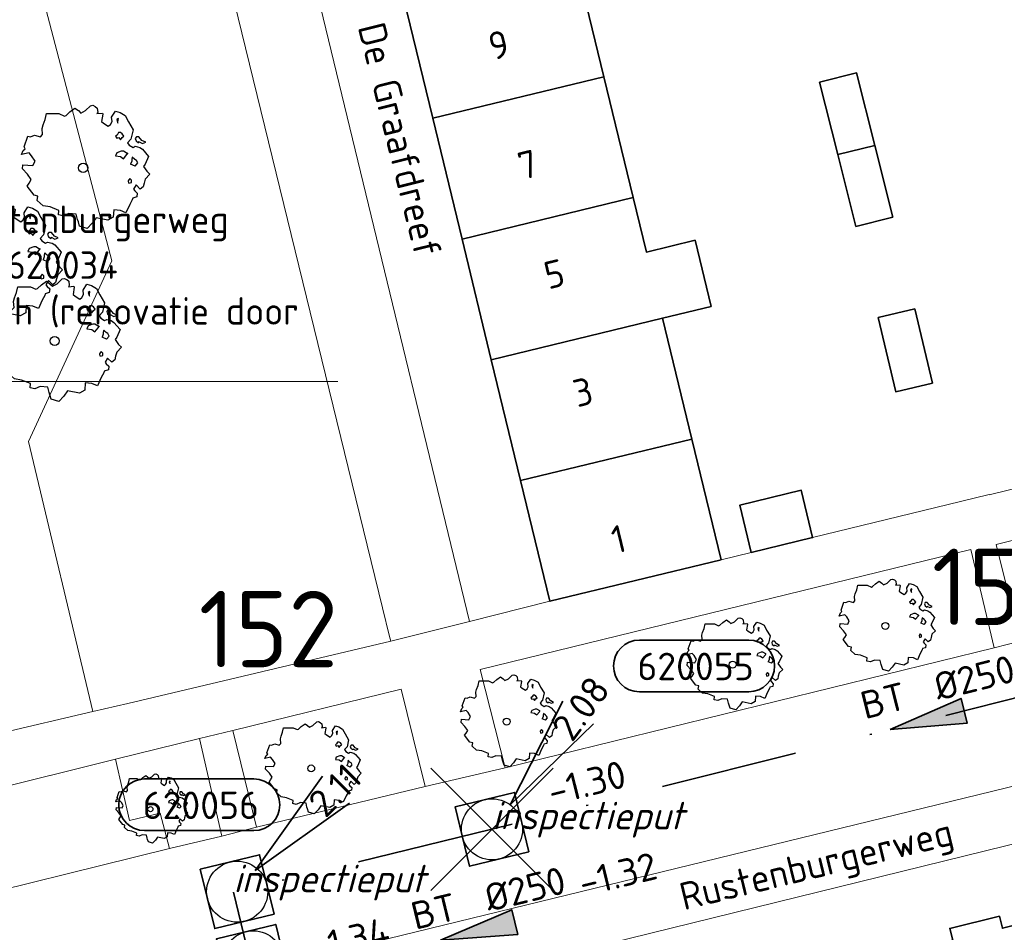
# Model space of a CAD drawing. Header units: metres. Extents: x 152391 to 157968, y 462336 to 467280.
# Tile 681 of 736: x 156995 to 157043, y 464545 to 464589. Entities that reach past the tile are written whole.
import ezdxf
from ezdxf import colors
from ezdxf.entities.mleader import LeaderData, LeaderLine
from ezdxf.enums import TextEntityAlignment as Align
from ezdxf.math import Vec2, Vec3

# ---------------------------------------------------------------- set-up
doc = ezdxf.new("R2010")
doc.units = ezdxf.units.M
doc.header["$LTSCALE"] = 0.75
doc.header["$PDMODE"] = 3
doc.header["$PDSIZE"] = 3
doc.linetypes.add('RI-VWA_BETON', pattern=[19, 9, -5, 0, -5])
doc.layers.get('0').update_dxf_attribs({"lineweight": 25})
doc.layers.get('defpoints').update_dxf_attribs({"lineweight": 25})
for name, color, linetype, lineweight in [('B-GV-GR-BOOM-S', 252, 'Continuous', 25), ('B-OI-OG-TERREIN_PLANGEBIED-T18', 1, 'Continuous', 18), ('B-WE-OG-BEBOUWING-GV', 6, 'Continuous', 35), ('B-WE-OG-BEBOUWING-T18', 1, 'Continuous', 18), ('B-WE-OG-TERREIN_CULTUURSCHEIDING-GV', 251, 'Continuous', 18), ('B-WE-OG-TOPOGRAFIE-T18', 1, 'Continuous', 18), ('B-WE-OG-WATER_SLOOT-GV', 251, 'Continuous', 18), ('B-WE-VH-VERHARDING_ASFALT-GV', 251, 'Continuous', 18), ('B-WE-VH-VERHARDING_TEGEL-GV', 251, 'Continuous', 18), ('N-OI-RI-T18', 1, 'Continuous', 18), ('N-OI-RI-T50', 130, 'Continuous', 50), ('N-OI-RI-VWA_PUTNUMMER-S @ 0.75', 36, 'Continuous', 35), ('N-OI-RI-VWA_RIOOLPUT_INSPECTIEPUT-S', 36, 'Continuous', 35), ('N-OI-RI-VWA_STROOMRICHTING-S @ 0.75', 36, 'Continuous', 35), ('N-OI-RI-VWA_TRANSPORTLEIDING_BETON_250-G', 36, 'RI-VWA_BETON', 35)]:
    doc.layers.add(name, color=color, linetype=linetype, lineweight=lineweight)
doc.layers.add('inspectieput', color=7, linetype='Continuous', plot=False)
doc.styles.add('NLCS-ISO', font='isocpeur.ttf')
doc.styles.add('NLCS-ISO-M750-T18', font='NLCS-ISO.ttf', dxfattribs={"height": 1.35})
doc.styles.add('NLCS-ISO-M750-T18_CURSIEF', font='NLCS-ISO.ttf', dxfattribs={"oblique": 15, "height": 1.35})
doc.styles.add('NLCS-ISO-M750-T50', font='NLCS-ISO.ttf', dxfattribs={"height": 3.75})

# ---------------------------------------------------------------- blocks, each defined once
blk = doc.blocks.new('*U24')
at = {"ltscale": 0.1}
blk.add_hatch(color=256, dxfattribs=at).paths.add_polyline_path([(-2.5, 0), (2.5, -0.833), (2.5, 0.833)])
at = {"ltscale": 0.1, "flags": 128}
blk.add_lwpolyline([(-2.5, 0), (2.5, -0.833), (2.5, 0.833)], close=True, dxfattribs=at)
at = {"ltscale": 0.1, "style": 'NLCS-ISO'}
for tag, p in [('MAT', (-1, 0.5)), ('BOBL', (-5.662, 0))]:
    blk.add_attdef(tag, text='', height=1.8, dxfattribs=at).set_placement(p, align=Align.BOTTOM_RIGHT)
for tag, p in [('DIA', (1, 0.5)), ('BOBR', (7.216, 0.003))]:
    blk.add_attdef(tag, text='', height=1.8, dxfattribs=at).set_placement(p, align=Align.BOTTOM_LEFT)
at = {"layer": 'defpoints', "ltscale": 0.1, "style": 'NLCS-ISO', "flags": 1}
blk.add_attdef('JVA', text='', height=1.8, dxfattribs=at).set_placement((0, -1), align=Align.TOP_CENTER)
blk = doc.blocks.new('B-SRI-PUT_VWA-SO')
at = {"flags": 128}
blk.add_lwpolyline([(-2, 2), (2, 2), (2, -2), (-2, -2)], close=True, dxfattribs=at)
at = {"lineweight": -3, "flags": 128}
blk.add_lwpolyline([(2, -2), (2, 2), (-2, 2), (-2, -2)], close=True, dxfattribs=at)
at = {"lineweight": -3}
blk.add_circle((0, 0), 2, dxfattribs=at)
blk = doc.blocks.new('*U319')
for q in [(4.638, 8.385), (6.649, 6.9)]:
    blk.add_line((1.188, 1.609), q)
blk.add_lwpolyline([(16.81, 12.391), (9.652, 12.391, 1), (9.652, 9.007), (16.81, 9.007, 1)], format="xyb", close=True)
at = {"ltscale": 0.1, "style": 'NLCS-ISO'}
blk.add_attdef('PUTHGT', text='', height=1.8, rotation=53.55536, dxfattribs=at).set_placement((4.521, 6.169), align=Align.MIDDLE_LEFT)
blk.add_attdef('PUTNR', text='', height=1.8, dxfattribs=at).set_placement((13.333, 10.667), align=Align.MIDDLE_CENTER)
blk = doc.blocks.new('*U28')
at = {"ltscale": 0.1}
blk.add_hatch(color=256, dxfattribs=at).paths.add_polyline_path([(-2.5, 0), (2.5, -0.833), (2.5, 0.833)])
at = {"ltscale": 0.1, "flags": 128}
blk.add_lwpolyline([(-2.5, 0), (2.5, -0.833), (2.5, 0.833)], close=True, dxfattribs=at)
at = {"ltscale": 0.1, "style": 'NLCS-ISO'}
for tag, p in [('MAT', (-1, 0.5)), ('BOBL', (-20.046, 0))]:
    blk.add_attdef(tag, text='', height=1.8, dxfattribs=at).set_placement(p, align=Align.BOTTOM_RIGHT)
for tag, p in [('DIA', (1, 0.5)), ('BOBR', (19.1, -0.005))]:
    blk.add_attdef(tag, text='', height=1.8, dxfattribs=at).set_placement(p, align=Align.BOTTOM_LEFT)
at = {"layer": 'defpoints', "ltscale": 0.1, "style": 'NLCS-ISO', "flags": 1}
blk.add_attdef('JVA', text='', height=1.8, dxfattribs=at).set_placement((0, -1), align=Align.TOP_CENTER)
blk = doc.blocks.new('ACMAP_ANN_TEMPLATE_type knoop')
at = {"layer": 'defpoints', "style": 'NLCS-ISO-M750-T18_CURSIEF', "oblique": 15}
blk.add_attdef('type_knoop', (0, 0), '', height=1.35, dxfattribs=at)
blk = doc.blocks.new('SGR-BOOM_21_30')
at = {"linetype": 'Continuous'}
for p, q in [((-1.051, 1.335), (-1.016, 1.499)), ((-1.016, 1.499), (-0.668, 1.499)), ((-0.668, 1.499), (-0.516, 1.433)), ((-0.47, 1.45), (-0.365, 1.548)), ((-0.365, 1.548), (-0.226, 1.647)), ((-0.226, 1.647), (-0.133, 1.581)), ((-0.133, 1.581), (-0.063, 1.515)), ((-0.063, 1.515), (0.065, 1.581)), ((0.065, 1.581), (0.205, 1.712)), ((0.205, 1.712), (0.263, 1.729)), ((0.263, 1.729), (0.333, 1.696)), ((0.333, 1.696), (0.391, 1.647)), ((0.402, 1.532), (0.379, 1.499)), ((0.379, 1.499), (0.53, 1.515)), ((0.391, 1.647), (0.402, 1.532)), ((0.542, 1.483), (0.507, 1.285)), ((0.53, 1.515), (0.542, 1.483)), ((0.786, 1.4), (0.891, 1.565)), ((0.891, 1.565), (1.019, 1.532)), ((1.019, 1.532), (1.158, 1.45)), ((-1.133, 1.088), (-1.109, 1.187)), ((-1.121, 0.924), (-1.133, 1.088)), ((-1.109, 1.187), (-1.051, 1.335)), ((-0.516, 1.433), (-0.47, 1.45)), ((0.507, 1.285), (0.565, 1.236)), ((0.565, 1.236), (0.693, 1.154)), ((0.693, 1.154), (0.751, 1.203)), ((0.751, 1.203), (0.798, 1.285)), ((0.798, 1.285), (0.786, 1.4)), ((0.972, 1.368), (0.926, 1.335)), ((0.926, 1.335), (0.949, 1.253)), ((0.972, 0.973), (0.937, 0.908)), ((0.949, 1.253), (0.961, 1.236)), ((0.961, 1.269), (0.972, 1.368)), ((1.03, 0.973), (0.972, 0.973)), ((1.077, 0.94), (1.03, 0.973)), ((1.158, 1.45), (1.251, 1.269)), ((1.251, 1.269), (1.379, 1.055)), ((1.379, 1.055), (1.321, 0.793)), ((-1.656, 0.48), (-1.598, 0.53)), ((-1.633, 0.579), (-1.528, 0.875)), ((-1.598, 0.53), (-1.633, 0.579)), ((-1.528, 0.875), (-1.458, 0.858)), ((-1.458, 0.858), (-1.342, 0.908)), ((-1.342, 0.908), (-1.179, 0.858)), ((-1.179, 0.858), (-1.121, 0.924)), ((0.937, 0.908), (0.891, 0.875)), ((0.891, 0.875), (0.926, 0.825)), ((0.926, 0.825), (0.984, 0.842)), ((0.984, 0.842), (1.03, 0.776)), ((1.03, 0.776), (1.077, 0.842)), ((1.124, 0.875), (1.077, 0.94)), ((1.077, 0.842), (1.124, 0.875)), ((1.321, 0.793), (1.228, 0.694)), ((1.228, 0.694), (1.275, 0.628)), ((1.275, 0.628), (1.379, 0.563)), ((1.379, 0.563), (1.438, 0.595)), ((1.472, 0.858), (1.438, 0.809)), ((1.438, 0.809), (1.461, 0.743)), ((1.438, 0.595), (1.565, 0.563)), ((1.461, 0.743), (1.531, 0.694)), ((1.542, 0.858), (1.472, 0.858)), ((1.531, 0.727), (1.635, 0.678)), ((1.531, 0.694), (1.542, 0.727)), ((1.624, 0.76), (1.542, 0.858)), ((1.565, 0.563), (1.635, 0.513)), ((1.728, 0.71), (1.624, 0.76)), ((1.635, 0.678), (1.728, 0.71)), ((1.635, 0.513), (1.81, 0.316)), ((-1.703, 0.365), (-1.656, 0.48)), ((-1.493, 0.415), (-1.703, 0.365)), ((-1.679, -0.029), (-1.668, 0.086)), ((-1.668, 0.086), (-1.389, 0.07)), ((-1.423, 0.333), (-1.493, 0.415)), ((-1.33, 0.185), (-1.423, 0.333)), ((-1.389, 0.07), (-1.33, 0.185)), ((0.926, 0.415), (0.891, 0.333)), ((0.891, 0.333), (1.03, 0.316)), ((1.054, 0.464), (0.926, 0.415)), ((1.03, 0.316), (1.112, 0.251)), ((1.112, 0.464), (1.054, 0.464)), ((1.217, 0.398), (1.112, 0.464)), ((1.112, 0.251), (1.205, 0.365)), ((1.205, 0.365), (1.24, 0.415)), ((1.344, 0.185), (1.31, 0.103)), ((1.434, 0.049), (1.31, 0.103)), ((1.356, 0.3), (1.344, 0.234)), ((1.344, 0.234), (1.344, 0.185)), ((1.426, 0.234), (1.356, 0.3)), ((1.472, 0.201), (1.426, 0.234)), ((1.434, 0.049), (1.507, 0.136)), ((1.507, 0.136), (1.472, 0.201)), ((1.717, 0.103), (1.67, 0.037)), ((1.67, 0.037), (1.763, -0.094)), ((1.81, 0.316), (1.717, 0.103)), ((-1.54, -0.177), (-1.679, -0.029)), ((-1.551, -0.505), (-1.493, -0.423)), ((-1.435, -0.324), (-1.54, -0.177)), ((-1.493, -0.423), (-1.435, -0.324)), ((1.286, -0.292), (1.24, -0.357)), ((1.24, -0.357), (1.251, -0.423)), ((1.263, -0.423), (1.333, -0.407)), ((1.333, -0.341), (1.286, -0.292)), ((1.333, -0.407), (1.333, -0.341)), ((1.461, -0.472), (1.391, -0.587)), ((1.577, -0.587), (1.461, -0.472)), ((1.682, -0.423), (1.658, -0.522)), ((1.717, -0.308), (1.682, -0.423)), ((1.845, -0.177), (1.717, -0.308)), ((1.763, -0.094), (1.845, -0.177)), ((-1.354, -0.752), (-1.551, -0.505)), ((-1.249, -0.784), (-1.354, -0.752)), ((-1.272, -0.899), (-1.249, -0.784)), ((-1.109, -1.047), (-1.272, -0.899)), ((1.356, -0.883), (1.286, -1.014)), ((1.368, -0.834), (1.356, -0.883)), ((1.484, -0.801), (1.368, -0.834)), ((1.391, -0.587), (1.426, -0.637)), ((1.426, -0.637), (1.496, -0.702)), ((1.496, -0.702), (1.484, -0.801)), ((1.658, -0.522), (1.577, -0.587)), ((-0.912, -1.08), (-1.109, -1.047)), ((-0.668, -1.179), (-0.912, -1.08)), ((-0.679, -1.294), (-0.668, -1.179)), ((-0.551, -1.326), (-0.679, -1.294)), ((-0.4, -1.261), (-0.551, -1.326)), ((-0.191, -1.277), (-0.4, -1.261)), ((-0.156, -1.425), (-0.191, -1.277)), ((-0.133, -1.491), (-0.156, -1.425)), ((0.356, -1.376), (0.251, -1.524)), ((0.682, -1.441), (0.356, -1.376)), ((0.833, -1.359), (0.682, -1.441)), ((0.844, -1.162), (0.833, -1.359)), ((1.03, -1.179), (0.844, -1.162)), ((1.182, -1.244), (1.03, -1.179)), ((1.286, -1.014), (1.182, -1.244)), ((-0.098, -1.606), (-0.133, -1.491)), ((0.112, -1.671), (-0.098, -1.606)), ((0.251, -1.524), (0.112, -1.671))]:
    blk.add_line(p, q, dxfattribs=at)
blk.add_circle((0, 0), 0.126, dxfattribs=at)
blk = doc.blocks.new('SGR-BOOM_31_50')
at = {"linetype": 'Continuous'}
for p, q in [((-1.402, 1.78), (-1.355, 1.999)), ((-1.355, 1.999), (-0.89, 1.999)), ((-0.89, 1.999), (-0.688, 1.911)), ((-0.626, 1.933), (-0.487, 2.064)), ((-0.487, 2.064), (-0.301, 2.196)), ((-0.301, 2.196), (-0.177, 2.108)), ((-0.177, 2.108), (-0.084, 2.02)), ((-0.084, 2.02), (0.087, 2.108)), ((0.087, 2.108), (0.273, 2.283)), ((0.273, 2.283), (0.351, 2.305)), ((0.351, 2.305), (0.444, 2.261)), ((0.444, 2.261), (0.521, 2.196)), ((0.537, 2.042), (0.506, 1.999)), ((0.506, 1.999), (0.707, 2.02)), ((0.521, 2.196), (0.537, 2.042)), ((0.723, 1.977), (0.676, 1.714)), ((0.707, 2.02), (0.723, 1.977)), ((1.048, 1.867), (1.188, 2.086)), ((1.188, 2.086), (1.358, 2.042)), ((1.358, 2.042), (1.545, 1.933)), ((-1.51, 1.451), (-1.479, 1.582)), ((-1.495, 1.232), (-1.51, 1.451)), ((-1.479, 1.582), (-1.402, 1.78)), ((-0.688, 1.911), (-0.626, 1.933)), ((0.676, 1.714), (0.754, 1.648)), ((0.754, 1.648), (0.924, 1.539)), ((0.924, 1.539), (1.002, 1.604)), ((1.002, 1.604), (1.064, 1.714)), ((1.064, 1.714), (1.048, 1.867)), ((1.296, 1.823), (1.234, 1.78)), ((1.234, 1.78), (1.265, 1.67)), ((1.265, 1.67), (1.281, 1.648)), ((1.281, 1.692), (1.296, 1.823)), ((1.545, 1.933), (1.669, 1.692)), ((1.669, 1.692), (1.839, 1.407)), ((-2.177, 0.772), (-2.038, 1.166)), ((-2.038, 1.166), (-1.944, 1.144)), ((-1.944, 1.144), (-1.789, 1.21)), ((-1.789, 1.21), (-1.572, 1.144)), ((-1.572, 1.144), (-1.495, 1.232)), ((1.25, 1.21), (1.188, 1.166)), ((1.188, 1.166), (1.234, 1.101)), ((1.234, 1.101), (1.312, 1.122)), ((1.296, 1.298), (1.25, 1.21)), ((1.374, 1.298), (1.296, 1.298)), ((1.312, 1.122), (1.374, 1.035)), ((1.436, 1.254), (1.374, 1.298)), ((1.374, 1.035), (1.436, 1.122)), ((1.498, 1.166), (1.436, 1.254)), ((1.436, 1.122), (1.498, 1.166)), ((1.762, 1.057), (1.638, 0.925)), ((1.839, 1.407), (1.762, 1.057)), ((1.963, 1.144), (1.917, 1.079)), ((1.917, 1.079), (1.948, 0.991)), ((1.948, 0.991), (2.041, 0.925)), ((2.056, 1.144), (1.963, 1.144)), ((2.041, 0.969), (2.18, 0.903)), ((2.041, 0.925), (2.056, 0.969)), ((2.165, 1.013), (2.056, 1.144)), ((2.304, 0.947), (2.165, 1.013)), ((-2.27, 0.487), (-2.208, 0.641)), ((-1.991, 0.553), (-2.27, 0.487)), ((-2.208, 0.641), (-2.131, 0.706)), ((-2.131, 0.706), (-2.177, 0.772)), ((-1.898, 0.444), (-1.991, 0.553)), ((1.234, 0.553), (1.188, 0.444)), ((1.405, 0.619), (1.234, 0.553)), ((1.483, 0.619), (1.405, 0.619)), ((1.622, 0.531), (1.483, 0.619)), ((1.483, 0.334), (1.607, 0.487)), ((1.607, 0.487), (1.653, 0.553)), ((1.638, 0.925), (1.7, 0.838)), ((1.7, 0.838), (1.839, 0.75)), ((1.839, 0.75), (1.917, 0.794)), ((1.917, 0.794), (2.087, 0.75)), ((2.087, 0.75), (2.18, 0.684)), ((2.18, 0.903), (2.304, 0.947)), ((2.18, 0.684), (2.413, 0.422)), ((-2.239, -0.038), (-2.224, 0.115)), ((-2.224, 0.115), (-1.851, 0.093)), ((-1.774, 0.246), (-1.898, 0.444)), ((-1.851, 0.093), (-1.774, 0.246)), ((1.188, 0.444), (1.374, 0.422)), ((1.374, 0.422), (1.483, 0.334)), ((1.793, 0.246), (1.746, 0.137)), ((1.911, 0.065), (1.746, 0.137)), ((1.808, 0.4), (1.793, 0.312)), ((1.793, 0.312), (1.793, 0.246)), ((1.901, 0.312), (1.808, 0.4)), ((1.963, 0.268), (1.901, 0.312)), ((1.911, 0.065), (2.01, 0.181)), ((2.01, 0.181), (1.963, 0.268)), ((2.289, 0.137), (2.227, 0.049)), ((2.227, 0.049), (2.351, -0.126)), ((2.413, 0.422), (2.289, 0.137)), ((-2.053, -0.235), (-2.239, -0.038)), ((-1.913, -0.433), (-2.053, -0.235)), ((-1.991, -0.564), (-1.913, -0.433)), ((1.715, -0.389), (1.653, -0.476)), ((1.653, -0.476), (1.669, -0.564)), ((1.777, -0.454), (1.715, -0.389)), ((1.777, -0.542), (1.777, -0.454)), ((2.289, -0.411), (2.242, -0.564)), ((2.459, -0.235), (2.289, -0.411)), ((2.351, -0.126), (2.459, -0.235)), ((-2.069, -0.673), (-1.991, -0.564)), ((-1.805, -1.002), (-2.069, -0.673)), ((1.684, -0.564), (1.777, -0.542)), ((1.948, -0.63), (1.855, -0.783)), ((1.855, -0.783), (1.901, -0.849)), ((1.901, -0.849), (1.994, -0.936)), ((2.103, -0.783), (1.948, -0.63)), ((1.994, -0.936), (1.979, -1.068)), ((2.211, -0.695), (2.103, -0.783)), ((2.242, -0.564), (2.211, -0.695)), ((-1.665, -1.046), (-1.805, -1.002)), ((-1.696, -1.199), (-1.665, -1.046)), ((-1.479, -1.396), (-1.696, -1.199)), ((-1.216, -1.44), (-1.479, -1.396)), ((-0.89, -1.571), (-1.216, -1.44)), ((1.715, -1.352), (1.576, -1.659)), ((1.808, -1.177), (1.715, -1.352)), ((1.824, -1.112), (1.808, -1.177)), ((1.979, -1.068), (1.824, -1.112)), ((-0.906, -1.725), (-0.89, -1.571)), ((-0.735, -1.769), (-0.906, -1.725)), ((-0.533, -1.681), (-0.735, -1.769)), ((-0.254, -1.703), (-0.533, -1.681)), ((-0.208, -1.9), (-0.254, -1.703)), ((-0.177, -1.988), (-0.208, -1.9)), ((0.475, -1.834), (0.335, -2.031)), ((0.909, -1.922), (0.475, -1.834)), ((1.11, -1.812), (0.909, -1.922)), ((1.126, -1.55), (1.11, -1.812)), ((1.374, -1.571), (1.126, -1.55)), ((1.576, -1.659), (1.374, -1.571)), ((-0.13, -2.141), (-0.177, -1.988)), ((0.149, -2.229), (-0.13, -2.141)), ((0.335, -2.031), (0.149, -2.229))]:
    blk.add_line(p, q, dxfattribs=at)
blk.add_circle((0, 0), 0.169, dxfattribs=at)
blk = doc.blocks.new('SGR-BOOM_50_100')
at = {"linetype": 'Continuous'}
for p, q in [((-0.649, 2.752), (-0.401, 2.928)), ((-0.401, 2.928), (-0.236, 2.811)), ((0.116, 2.811), (0.364, 3.044)), ((0.364, 3.044), (0.467, 3.074)), ((0.467, 3.074), (0.591, 3.015)), ((0.591, 3.015), (0.695, 2.928)), ((0.695, 2.928), (0.715, 2.723)), ((-1.869, 2.373), (-1.807, 2.665)), ((-1.807, 2.665), (-1.187, 2.665)), ((-1.187, 2.665), (-0.918, 2.548)), ((-0.918, 2.548), (-0.835, 2.577)), ((-0.835, 2.577), (-0.649, 2.752)), ((-0.236, 2.811), (-0.112, 2.694)), ((-0.112, 2.694), (0.116, 2.811)), ((0.715, 2.723), (0.674, 2.665)), ((0.674, 2.665), (0.943, 2.694)), ((0.964, 2.636), (0.902, 2.285)), ((0.943, 2.694), (0.964, 2.636)), ((1.398, 2.49), (1.584, 2.782)), ((1.418, 2.285), (1.398, 2.49)), ((1.584, 2.782), (1.811, 2.723)), ((1.729, 2.431), (1.646, 2.373)), ((1.708, 2.256), (1.729, 2.431)), ((1.811, 2.723), (2.059, 2.577)), ((2.059, 2.577), (2.225, 2.256)), ((-2.014, 1.935), (-1.972, 2.11)), ((-1.993, 1.643), (-2.014, 1.935)), ((-1.972, 2.11), (-1.869, 2.373)), ((0.902, 2.285), (1.005, 2.198)), ((1.005, 2.198), (1.232, 2.052)), ((1.232, 2.052), (1.336, 2.139)), ((1.336, 2.139), (1.418, 2.285)), ((1.646, 2.373), (1.687, 2.227)), ((1.687, 2.227), (1.708, 2.198)), ((2.225, 2.256), (2.452, 1.876)), ((-2.903, 1.029), (-2.717, 1.555)), ((-2.717, 1.555), (-2.593, 1.526)), ((-2.593, 1.526), (-2.386, 1.613)), ((-2.386, 1.613), (-2.096, 1.526)), ((-2.096, 1.526), (-1.993, 1.643)), ((1.667, 1.613), (1.584, 1.555)), ((1.584, 1.555), (1.646, 1.467)), ((1.646, 1.467), (1.749, 1.497)), ((1.729, 1.73), (1.667, 1.613)), ((1.832, 1.73), (1.729, 1.73)), ((1.749, 1.497), (1.832, 1.38)), ((1.915, 1.672), (1.832, 1.73)), ((1.832, 1.38), (1.915, 1.497)), ((1.997, 1.555), (1.915, 1.672)), ((1.915, 1.497), (1.997, 1.555)), ((2.452, 1.876), (2.349, 1.409)), ((2.618, 1.526), (2.556, 1.438)), ((2.742, 1.526), (2.618, 1.526)), ((2.886, 1.351), (2.742, 1.526)), ((-2.841, 0.942), (-2.903, 1.029)), ((2.349, 1.409), (2.183, 1.234)), ((2.183, 1.234), (2.266, 1.117)), ((2.266, 1.117), (2.452, 1)), ((2.452, 1), (2.556, 1.059)), ((2.556, 1.438), (2.597, 1.321)), ((2.556, 1.059), (2.783, 1)), ((2.597, 1.321), (2.721, 1.234)), ((2.721, 1.292), (2.907, 1.205)), ((2.721, 1.234), (2.742, 1.292)), ((2.783, 1), (2.907, 0.913)), ((3.072, 1.263), (2.886, 1.351)), ((2.907, 1.205), (3.072, 1.263)), ((-3.027, 0.65), (-2.944, 0.854)), ((-2.655, 0.737), (-3.027, 0.65)), ((-2.944, 0.854), (-2.841, 0.942)), ((-2.531, 0.591), (-2.655, 0.737)), ((-2.365, 0.329), (-2.531, 0.591)), ((1.646, 0.737), (1.584, 0.591)), ((1.584, 0.591), (1.832, 0.562)), ((1.873, 0.825), (1.646, 0.737)), ((1.832, 0.562), (1.977, 0.445)), ((1.977, 0.825), (1.873, 0.825)), ((2.163, 0.708), (1.977, 0.825)), ((1.977, 0.445), (2.142, 0.65)), ((2.142, 0.65), (2.204, 0.737)), ((2.411, 0.533), (2.39, 0.416)), ((2.535, 0.416), (2.411, 0.533)), ((2.907, 0.913), (3.217, 0.562)), ((3.217, 0.562), (3.052, 0.183)), ((-2.985, -0.051), (-2.965, 0.153)), ((-2.965, 0.153), (-2.469, 0.124)), ((-2.469, 0.124), (-2.365, 0.329)), ((2.39, 0.329), (2.328, 0.183)), ((2.549, 0.087), (2.328, 0.183)), ((2.39, 0.416), (2.39, 0.329)), ((2.618, 0.358), (2.535, 0.416)), ((2.549, 0.087), (2.68, 0.241)), ((2.68, 0.241), (2.618, 0.358)), ((3.052, 0.183), (2.969, 0.066)), ((2.969, 0.066), (3.135, -0.168)), ((-2.737, -0.314), (-2.985, -0.051)), ((-2.551, -0.577), (-2.737, -0.314)), ((3.279, -0.314), (3.052, -0.548)), ((3.135, -0.168), (3.279, -0.314)), ((-2.758, -0.898), (-2.655, -0.752)), ((-2.407, -1.336), (-2.758, -0.898)), ((-2.655, -0.752), (-2.551, -0.577)), ((2.287, -0.518), (2.204, -0.635)), ((2.204, -0.635), (2.225, -0.752)), ((2.245, -0.752), (2.37, -0.723)), ((2.37, -0.606), (2.287, -0.518)), ((2.37, -0.723), (2.37, -0.606)), ((2.597, -0.84), (2.473, -1.044)), ((2.804, -1.044), (2.597, -0.84)), ((2.948, -0.927), (2.804, -1.044)), ((2.99, -0.752), (2.948, -0.927)), ((3.052, -0.548), (2.99, -0.752)), ((-2.22, -1.394), (-2.407, -1.336)), ((-2.262, -1.599), (-2.22, -1.394)), ((2.638, -1.424), (2.432, -1.482)), ((2.473, -1.044), (2.535, -1.132)), ((2.535, -1.132), (2.659, -1.248)), ((2.659, -1.248), (2.638, -1.424)), ((-1.972, -1.862), (-2.262, -1.599)), ((-1.621, -1.92), (-1.972, -1.862)), ((-1.187, -2.095), (-1.621, -1.92)), ((2.287, -1.803), (2.101, -2.212)), ((2.411, -1.57), (2.287, -1.803)), ((2.432, -1.482), (2.411, -1.57)), ((-1.207, -2.3), (-1.187, -2.095)), ((-0.98, -2.358), (-1.207, -2.3)), ((-0.711, -2.241), (-0.98, -2.358)), ((-0.339, -2.271), (-0.711, -2.241)), ((-0.277, -2.533), (-0.339, -2.271)), ((1.48, -2.417), (1.212, -2.563)), ((1.501, -2.066), (1.48, -2.417)), ((1.832, -2.095), (1.501, -2.066)), ((2.101, -2.212), (1.832, -2.095)), ((-0.236, -2.65), (-0.277, -2.533)), ((-0.174, -2.855), (-0.236, -2.65)), ((0.199, -2.971), (-0.174, -2.855)), ((0.447, -2.709), (0.199, -2.971)), ((0.633, -2.446), (0.447, -2.709)), ((1.212, -2.563), (0.633, -2.446))]:
    blk.add_line(p, q, dxfattribs=at)
blk.add_circle((0, 0), 0.225, dxfattribs=at)
blk = doc.blocks.new('*U459')
for q in [(5.834, 7.601), (7.601, 5.834)]:
    blk.add_line((1.414, 1.414), q)
blk.add_lwpolyline([(1.344, 7.416), (-5.814, 7.416, 1), (-5.814, 4.032), (1.344, 4.032, 1)], format="xyb", close=True)
at = {"ltscale": 0.1, "style": 'NLCS-ISO'}
blk.add_attdef('PUTHGT', text='', height=1.8, rotation=45, dxfattribs=at).set_placement((5.388, 5.428), align=Align.MIDDLE_LEFT)
blk.add_attdef('PUTNR', text='', height=1.8, dxfattribs=at).set_placement((-2.133, 5.692), align=Align.MIDDLE_CENTER)

msp = doc.modelspace()

# ---------------------------------------------------------------- linework, layer by layer
at = {"layer": 'B-WE-OG-BEBOUWING-GV'}
for points in [[(157014.969, 464584.539), (157023.378, 464586.579), (157021.939, 464592.512), (157013.53, 464590.471)], [(157016.408, 464578.606), (157024.816, 464580.647), (157023.378, 464586.579), (157014.969, 464584.539)], [(157034.863, 464582.76), (157036.68, 464583.201), (157035.785, 464586.761), (157033.971, 464586.305)], [(157036.68, 464583.201), (157034.863, 464582.76), (157035.752, 464579.225), (157037.565, 464579.682)], [(157024.816, 464580.647), (157016.408, 464578.606), (157017.847, 464572.674), (157026.255, 464574.715), (157028.64, 464575.294), (157027.853, 464578.544), (157025.467, 464577.965)], [(157038.646, 464575.175), (157036.851, 464574.75), (157037.713, 464571.106), (157039.509, 464571.531)], [(157026.255, 464574.715), (157017.847, 464572.674), (157019.285, 464566.742), (157027.694, 464568.782)], [(157019.285, 464566.742), (157020.724, 464560.81), (157029.132, 464562.849), (157027.694, 464568.782)], [(157030.616, 464563.209), (157033.629, 464563.94), (157033.066, 464566.263), (157030.053, 464565.533)], [(157046.539, 464545.631), (157042.946, 464544.754), (157042.804, 464545.337), (157040.365, 464544.742), (157040.507, 464544.159), (157040.464, 464544.148), (157042.587, 464535.673), (157048.646, 464537.152)]]:
    msp.add_lwpolyline(points, close=True, dxfattribs=at)
at = {"layer": 'B-WE-OG-TERREIN_CULTUURSCHEIDING-GV'}
for points in [[(157012.85, 464559.076), (157012.506, 464560.483), (157000, 464611.64), (156995.288, 464631.064), (156987.314, 464629.078), (156984.385, 464618.904), (156984.18, 464615.951), (156984.589, 464612.298), (156986.002, 464606.43), (156992.815, 464601.93), (156999.213, 464577.54), (156995.111, 464568.657), (156998.282, 464555.396), (157000, 464555.798), (157012.905, 464558.85)], [(157043.822, 464558.856), (157068.905, 464565.029), (157067.744, 464569.843), (157042.644, 464563.595)], [(157042.54, 464558.53), (157041.397, 464563.352), (157017.302, 464557.465), (157018.521, 464552.631)], [(157006.314, 464549.709), (157014.604, 464551.705), (157013.414, 464556.492), (157005.155, 464554.46)], [(157003.51, 464554.067), (156999.389, 464553.054), (157000.081, 464550.042), (157001.585, 464550.41), (157002.041, 464548.662), (157004.616, 464549.271)]]:
    msp.add_lwpolyline(points, close=True, dxfattribs=at)
at = {"layer": 'B-WE-OG-WATER_SLOOT-GV'}
msp.add_lwpolyline([(156993.579, 464555.008), (156993.596, 464554.861), (156993.658, 464554.313), (156998.282, 464555.396), (156995.111, 464568.657), (156999.213, 464577.54), (156992.815, 464601.93), (156986.002, 464606.43), (156984.589, 464612.298), (156984.18, 464615.951), (156984.385, 464618.904), (156987.314, 464629.078), (156982.557, 464628.028), (156979.52, 464619.162)], dxfattribs=at)
at = {"layer": 'B-WE-VH-VERHARDING_ASFALT-GV'}
for points in [[(157104.763, 464573.607), (157084.259, 464568.8), (157068.905, 464565.029), (157043.822, 464558.856), (157042.54, 464558.53), (157018.521, 464552.631), (157014.604, 464551.705), (157006.314, 464549.709), (157004.616, 464549.271), (157002.041, 464548.662), (156990.252, 464545.753), (156983.028, 464543.982)], [(156964.671, 464539.574), (156948.584, 464535.559), (156940.911, 464533.644), (156929.324, 464530.752), (156930.522, 464525.858), (156931.171, 464526.015), (156933.121, 464524.656), (156975.548, 464535.103), (157000, 464541.126), (157043.822, 464551.804), (157055.114, 464554.524), (157066.506, 464557.268), (157105.348, 464566.809)]]:
    msp.add_lwpolyline(points, dxfattribs=at)
at = {"layer": 'B-WE-VH-VERHARDING_TEGEL-GV'}
for points in [[(157000, 464611.64), (157012.506, 464560.483), (157012.85, 464559.076), (157012.905, 464558.85), (157016.772, 464559.817), (157005.289, 464607.256)], [(157072.438, 464571.787), (157072.06, 464573.331), (157070.103, 464572.853), (157042.293, 464566.048), (157042.292, 464566.054), (157040.891, 464565.714), (157033.629, 464563.94), (157030.616, 464563.209), (157029.132, 464562.849), (157020.724, 464560.81), (157016.772, 464559.817), (157012.905, 464558.85)], [(156982.129, 464543.898), (156980.943, 464548.557), (156992.931, 464551.45), (156999.389, 464553.054), (157003.51, 464554.067), (157005.155, 464554.46), (157013.414, 464556.492), (157014.604, 464551.705), (157018.521, 464552.631), (157017.302, 464557.465), (157041.397, 464563.352), (157042.54, 464558.53), (157043.822, 464558.856), (157042.644, 464563.595), (157067.744, 464569.843), (157068.905, 464565.029)], [(157012.905, 464558.85), (157000, 464555.798), (156998.282, 464555.396), (156993.658, 464554.313), (156993.596, 464554.861), (156985.234, 464552.895), (156985.4, 464552.198), (156982.018, 464551.412), (156977.453, 464550.352), (156975.241, 464549.838), (156975.602, 464548.367)], [(156989.843, 464535.088), (156998.072, 464537.143), (156997.889, 464537.708), (157000, 464538.245), (157004.168, 464539.226), (157004.217, 464539.031), (157008.183, 464540.194), (157051.372, 464550.822), (157055.821, 464551.917), (157055.114, 464554.524), (157043.822, 464551.804), (157000, 464541.126), (156975.548, 464535.103)]]:
    msp.add_lwpolyline(points, dxfattribs=at)
for points in [[(157004.616, 464549.271), (157006.314, 464549.709), (157005.155, 464554.46), (157003.51, 464554.067)], [(157002.041, 464548.662), (157001.585, 464550.41), (157000.081, 464550.042), (156999.389, 464553.054), (156992.931, 464551.45), (156993.639, 464548.543), (156992.2, 464548.217), (156992.148, 464548.446), (156989.734, 464547.898), (156990.252, 464545.753)]]:
    msp.add_lwpolyline(points, close=True, dxfattribs=at)
at = {"layer": 'inspectieput'}
msp.add_point((157017.88, 464549.61), dxfattribs=at)
at = {"layer": 'N-OI-RI-VWA_TRANSPORTLEIDING_BETON_250-G'}
for p, q in [((157060.63, 464560.34), (157017.88, 464549.61)), ((157017.88, 464549.61), (157005.18, 464546.52)), ((157005.18, 464546.52), (157019.86, 464486.57))]:
    msp.add_line(p, q, dxfattribs=at)

# ---------------------------------------------------------------- block references
at = {"layer": 'B-GV-GR-BOOM-S', "transparency": 33554559}
for name, p in [('SGR-BOOM_50_100', (156997.8, 464582.1)), ('SGR-BOOM_50_100', (156993.5, 464577.4)), ('SGR-BOOM_50_100', (156996.4, 464573.6)), ('SGR-BOOM_31_50', (157037.2, 464559.6)), ('SGR-BOOM_31_50', (157029.7, 464557.7)), ('SGR-BOOM_31_50', (157018.6, 464554.9)), ('SGR-BOOM_31_50', (157009, 464552.6)), ('SGR-BOOM_21_30', (157001.1, 464550.6))]:
    msp.add_blockref(name, p, dxfattribs=at)
at = {"layer": 'defpoints'}
for p in [(157017.88, 464549.61), (157005.18, 464546.52)]:
    msp.add_blockref('ACMAP_ANN_TEMPLATE_type knoop', p, dxfattribs=at).add_auto_attribs({'type_knoop': 'inspectieput'})
at = {"layer": 'N-OI-RI-VWA_PUTNUMMER-S @ 0.75', "xscale": 0.75, "yscale": 0.75, "zscale": 0.75}
msp.add_blockref('*U319', (157017.88, 464549.61), dxfattribs=at).add_auto_attribs({'PUTNR': '620055', 'PUTHGT': '2.08'})
at = {"layer": 'N-OI-RI-VWA_PUTNUMMER-S @ 0.75', "transparency": 33554610, "xscale": 0.75, "yscale": 0.75, "zscale": 0.75}
msp.add_blockref('*U459', (157005.18, 464546.52), dxfattribs=at).add_auto_attribs({'PUTNR': '620056', 'PUTHGT': '2.11'})
at = {"layer": 'N-OI-RI-VWA_RIOOLPUT_INSPECTIEPUT-S', "rotation": 193.6747606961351}
for p, xscale, yscale, zscale in [((157017.88, 464549.61), 0.75, 0.75, 0.75), ((157005.364, 464546.545), 0.75, 0.75, 0.75), ((157006.153, 464543.126), 0.7499999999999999, 0.7499999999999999, 0.7499999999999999)]:
    msp.add_blockref('B-SRI-PUT_VWA-SO', p, dxfattribs=dict(at, xscale=xscale, yscale=yscale, zscale=zscale))
at = {"layer": 'N-OI-RI-VWA_STROOMRICHTING-S @ 0.75'}
for name, p, xscale, yscale, zscale, rotation, values in [('*U28', (157039.255, 464554.975), 0.75, 0.75, 0.75, 14.08984100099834, {'MAT': 'BT', 'DIA': '%%c250', 'BOBL': '-1.30', 'BOBR': '-1.13'}), ('*U24', (157017.173, 464544.61), 0.7500000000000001, 0.7500000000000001, 0.7500000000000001, 13.67476069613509, {'MAT': 'BT', 'DIA': '%%c250', 'BOBL': '-1.34', 'BOBR': '-1.32'})]:
    msp.add_blockref(name, p, dxfattribs=dict(at, xscale=xscale, yscale=yscale, zscale=zscale, rotation=rotation)).add_auto_attribs(values)

# ---------------------------------------------------------------- texts
at = {"layer": 'B-WE-OG-BEBOUWING-T18', "style": 'NLCS-ISO-M750-T18'}
for s, p in [('9', (157018.211, 464588.141)), ('7', (157019.637, 464582.263)), ('5', (157020.94, 464576.889)), ('3', (157022.346, 464571.092)), ('1', (157024.098, 464563.869))]:
    msp.add_text(s, height=1.35, rotation=13.6, dxfattribs=at).set_placement(p, align=Align.MIDDLE)
at = {"layer": 'B-WE-OG-TOPOGRAFIE-T18', "style": 'NLCS-ISO-M750-T18'}
for s, rotation, p in [('De Graafdreef', 284, (157013.359, 464583.478)), ('Rustenburgerweg', 13.7, (157033.858, 464547.708))]:
    msp.add_text(s, height=1.35, rotation=rotation, dxfattribs=at).set_placement(p, align=Align.MIDDLE)
at = {"layer": 'N-OI-RI-T50', "style": 'NLCS-ISO-M750-T50'}
for s, p in [('150', (157039.482, 464559.646)), ('152', (157003.479, 464557.571))]:
    msp.add_text(s, height=3.75, dxfattribs=at).set_placement(p)

# ---------------------------------------------------------------- leaders
at = {"layer": 'B-OI-OG-TERREIN_PLANGEBIED-T18'}
ml = msp.add_multileader_mtext('Standard', dxfattribs=at)
ml.set_content('Gemaal Rustenburgerweg\\Pnr. 26/62->620034\\Pcap . 80m3/h (renovatie door \\Pderden)', color=256, style='NLCS-ISO-M750-T18')
ml.set_leader_properties(color=256, linetype='ByLayer', lineweight=-1)
ml.build(insert=Vec2(0, 0))
ml.multileader.update_dxf_attribs({"text_left_attachment_type": 5, "text_right_attachment_type": 5, "dogleg_length": 1.35, "arrow_head_size": 1.35})
ctx = ml.context
ctx.base_point, ctx.char_height, ctx.arrow_head_size, ctx.landing_gap_size = Vec3(156984.173, 464571.609), 1.35, 1.35, 0.675
ctx.left_attachment, ctx.right_attachment = 5, 5
notes = []
notes.append((ctx, [(0, (1, 1, 0), (156982.823, 464571.609), (1, 0), 1.35, [(0, [(156982.088, 464550.072)], 0, [])])]))
ctx.mtext.insert, ctx.mtext.flow_direction = Vec3(156984.848, 464580.249), 5
at = {"layer": 'N-OI-RI-T18'}
ml = msp.add_multileader_mtext('Standard', dxfattribs=at)
ml.set_content('Blinde valput 620054A niet in Kikker, wordt voor aanvang bereikbaar gemaakt', color=256, style='NLCS-ISO-M750-T18')
ml.set_leader_properties(color=256, linetype='ByLayer', lineweight=-1)
ml.build(insert=Vec2(0, 0))
ml.multileader.update_dxf_attribs({"text_left_attachment_type": 5, "text_right_attachment_type": 5, "dogleg_length": 1.35, "arrow_head_size": 1.35})
ctx = ml.context
ctx.base_point, ctx.char_height, ctx.arrow_head_size, ctx.landing_gap_size, ctx.plane_origin = Vec3(157036.276, 464525.947), 1.35, 1.35, 0.675, Vec3(55.49, 13.685)
ctx.left_attachment, ctx.right_attachment = 5, 5
notes.append((ctx, [(1, (1, 1, 0), (157059.414, 464525.947), (-1, 0), 3.427, [(0, [(157061.946, 464555.002)], 0, [])])]))
ctx.mtext.insert, ctx.mtext.width, ctx.mtext.defined_height, ctx.mtext.flow_direction = Vec3(157036.951, 464534.452), 19.56542, 5.154, 5
for ctx, leaders in notes:
    for number, flags, end, landing, length, lines in leaders:
        leader = LeaderData()
        leader.index, (leader.has_last_leader_line, leader.has_dogleg_vector, leader.attachment_direction) = number, flags
        leader.last_leader_point, leader.dogleg_vector, leader.dogleg_length = Vec3(end), Vec3(landing), length
        for number, points, colour, breaks in lines:
            line = LeaderLine()
            line.index, line.vertices, line.color, line.breaks = number, Vec3.list(points), colors.encode_raw_color(colour), breaks
            leader.lines.append(line)
        ctx.leaders.append(leader)

doc.saveas('drawing.dxf')
